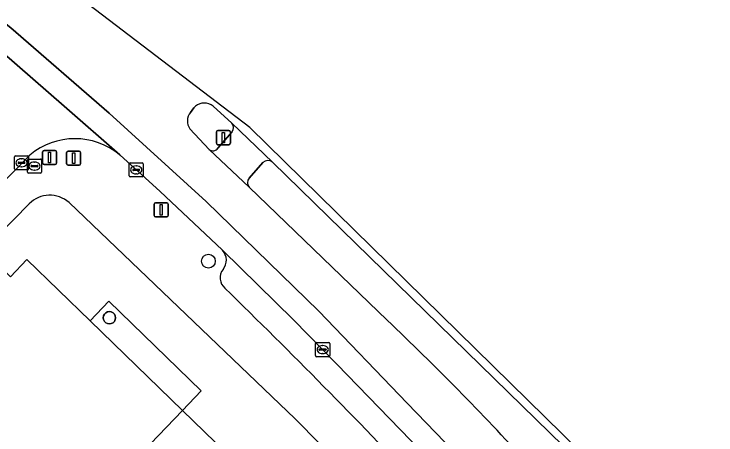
# Model space of a CAD drawing. Extents: x 160349 to 161355, y 381727 to 382854.
# Drawn here: x 161048.99 to 161098.66, y 382726.75 to 382756.52 of the extents above; entities that cross this region are included whole.
import ezdxf

# ---------------------------------------------------------------- set-up
doc = ezdxf.new("R2010")
doc.units = 0
for name, color, linetype in [('IMGEO_Boom', 7, 'Continuous'), ('IMGEO_Brandkraan', 7, 'Continuous'), ('IMGEO_Erf', 7, 'Continuous'), ('IMGEO_Kolk', 7, 'Continuous'), ('IMGEO_Lichtmast', 7, 'Continuous'), ('IMGEO_Pand', 7, 'Continuous'), ('IMGEO_Pand_overbouw', 7, 'Continuous'), ('IMGEO_Parkeervlak_open', 7, 'Continuous'), ('IMGEO_Rijbaan_lokaal_gesloten', 7, 'Continuous'), ('IMGEO_Rijbaan_lokaal_open', 7, 'Continuous'), ('IMGEO_Verkeerseiland_open', 7, 'Continuous'), ('IMGEO_Verkeersregelinstallatiepaal', 7, 'Continuous'), ('IMGEO_Voetpad_open', 7, 'Continuous')]:
    doc.layers.add(name, color=color, linetype=linetype)

msp = doc.modelspace()

# ---------------------------------------------------------------- linework, layer by layer
at = {"layer": 'IMGEO_Boom'}
msp.add_circle((161062.74, 382739.039), 0.489, dxfattribs=at)
at = {"layer": 'IMGEO_Brandkraan'}
for p, q in [((161050.01, 382746.266), (161050.862, 382746.266)), ((161049.935, 382745.34), (161049.935, 382746.192)), ((161050.194, 382745.76), (161050.194, 382745.772)), ((161050.237, 382745.809), (161050.635, 382745.809)), ((161050.423, 382746.046), (161050.448, 382746.046)), ((161050.678, 382745.772), (161050.678, 382745.76)), ((161050.936, 382746.192), (161050.936, 382745.34)), ((161050.862, 382745.266), (161050.01, 382745.266)), ((161050.632, 382745.723), (161050.234, 382745.723)), ((161050.446, 382745.486), (161050.421, 382745.486))]:
    msp.add_line(p, q, dxfattribs=at)
for points in [[(161050.01, 382746.266), (161050.862, 382746.266)], [(161049.935, 382745.34), (161049.935, 382746.192)], [(161050.936, 382746.192), (161050.936, 382745.34)], [(161050.862, 382745.266), (161050.01, 382745.266)]]:
    msp.add_lwpolyline(points, dxfattribs=at)
for centre, radius, start, end in [((161050.012, 382746.19), 0.0765, 91.552, 178.448), ((161050.012, 382746.19), 0.0765, 91.552, 178.448), ((161050.86, 382746.19), 0.0765, 1.552, 88.448), ((161050.86, 382746.19), 0.0765, 1.552, 88.448), ((161050.234, 382745.769), 0.0403, 85.8775, 175.7526), ((161050.231, 382745.759), 0.0366, 178.938, 274.7102), ((161050.635, 382745.766), 0.043, 264.8664, 352.4533), ((161050.639, 382745.771), 0.0386, 1.7309, 96.639), ((161050.012, 382745.342), 0.0765, 181.552, 268.448), ((161050.012, 382745.342), 0.0765, 181.552, 268.448), ((161050.86, 382745.342), 0.0765, 271.552, 358.448), ((161050.86, 382745.342), 0.0765, 271.552, 358.448)]:
    msp.add_arc(centre, radius, start, end, dxfattribs=at)
for centre, major_axis, ratio, start_param, end_param in [((161050.422, 382745.766), (-0.387, 0.002), 0.722429, 4.712389, 7.853982), ((161050.447, 382745.766), (-0.39, 0.002), 0.717154, 1.570796, 4.712389)]:
    msp.add_ellipse(centre, major_axis=major_axis, ratio=ratio, start_param=start_param, end_param=end_param, dxfattribs=at)
at = {"layer": 'IMGEO_Erf'}
msp.add_lwpolyline([(161050.064, 382743.101), (161046.813, 382739.8), (161048.744, 382737.94), (161049.898, 382739.161), (161054.372, 382734.827), (161060.916, 382728.487), (161067.121, 382722.475), (161070.629, 382726.126), (161068.875, 382727.893), (161052.881, 382743.179)], dxfattribs=at)
msp.add_lwpolyline([(161055.872, 382735.462), (161055.995, 382735.4), (161056.092, 382735.303), (161056.154, 382735.18), (161056.176, 382735.044), (161056.154, 382734.908), (161056.092, 382734.785), (161055.995, 382734.688), (161055.872, 382734.626), (161055.736, 382734.604), (161055.6, 382734.626), (161055.477, 382734.688), (161055.38, 382734.785), (161055.318, 382734.908), (161055.296, 382735.044), (161055.318, 382735.18), (161055.38, 382735.303), (161055.477, 382735.4), (161055.6, 382735.462), (161055.736, 382735.484)], close=True, dxfattribs=at)
msp.add_arc((161051.514, 382741.656), 2.047, 48.0816, 135.0905, dxfattribs=at)
at = {"layer": 'IMGEO_Kolk'}
for p, q in [((161049.022, 382745.573), (161049.022, 382746.425)), ((161049.097, 382746.499), (161049.949, 382746.499)), ((161049.51, 382746.279), (161049.535, 382746.279)), ((161050.023, 382746.425), (161050.023, 382745.573)), ((161049.281, 382745.993), (161049.281, 382746.005)), ((161049.719, 382745.956), (161049.321, 382745.956)), ((161049.324, 382746.042), (161049.722, 382746.042)), ((161049.765, 382746.005), (161049.765, 382745.993)), ((161057.133, 382745.071), (161057.133, 382745.923)), ((161057.208, 382745.997), (161058.06, 382745.997)), ((161057.621, 382745.777), (161057.646, 382745.777)), ((161058.134, 382745.923), (161058.134, 382745.071)), ((161049.949, 382745.499), (161049.097, 382745.499)), ((161049.533, 382745.719), (161049.508, 382745.719)), ((161057.392, 382745.491), (161057.392, 382745.503)), ((161057.83, 382745.454), (161057.432, 382745.454)), ((161057.435, 382745.54), (161057.833, 382745.54)), ((161057.876, 382745.503), (161057.876, 382745.491)), ((161058.06, 382744.997), (161057.208, 382744.997)), ((161057.644, 382745.217), (161057.619, 382745.217)), ((161070.329, 382732.362), (161070.329, 382733.214)), ((161070.404, 382733.288), (161071.256, 382733.288)), ((161070.631, 382732.831), (161071.029, 382732.831)), ((161070.817, 382733.068), (161070.842, 382733.068)), ((161071.33, 382733.214), (161071.33, 382732.362)), ((161070.588, 382732.782), (161070.588, 382732.794)), ((161071.026, 382732.745), (161070.628, 382732.745)), ((161070.84, 382732.508), (161070.815, 382732.508)), ((161071.072, 382732.794), (161071.072, 382732.782)), ((161071.256, 382732.288), (161070.404, 382732.288))]:
    msp.add_line(p, q, dxfattribs=at)
for points in [[(161049.022, 382745.573), (161049.022, 382746.425)], [(161049.097, 382746.499), (161049.949, 382746.499)], [(161050.023, 382746.425), (161050.023, 382745.573)], [(161057.133, 382745.071), (161057.133, 382745.923)], [(161057.208, 382745.997), (161058.06, 382745.997)], [(161058.134, 382745.923), (161058.134, 382745.071)], [(161049.949, 382745.499), (161049.097, 382745.499)], [(161058.06, 382744.997), (161057.208, 382744.997)], [(161070.329, 382732.362), (161070.329, 382733.214)], [(161070.404, 382733.288), (161071.256, 382733.288)], [(161071.33, 382733.214), (161071.33, 382732.362)], [(161071.256, 382732.288), (161070.404, 382732.288)]]:
    msp.add_lwpolyline(points, dxfattribs=at)
for centre, radius, start, end in [((161049.099, 382746.423), 0.0765, 91.552, 178.448), ((161049.099, 382746.423), 0.0765, 91.552, 178.448), ((161049.947, 382746.423), 0.0765, 1.552, 88.448), ((161049.947, 382746.423), 0.0765, 1.552, 88.448), ((161049.321, 382746.002), 0.0403, 85.8775, 175.7526), ((161049.318, 382745.992), 0.0366, 178.938, 274.7102), ((161049.722, 382745.999), 0.043, 264.8664, 352.4533), ((161049.726, 382746.004), 0.0386, 1.7309, 96.639), ((161057.21, 382745.921), 0.0765, 91.552, 178.448), ((161057.21, 382745.921), 0.0765, 91.552, 178.448), ((161058.058, 382745.921), 0.0765, 1.552, 88.448), ((161058.058, 382745.921), 0.0765, 1.552, 88.448), ((161049.099, 382745.575), 0.0765, 181.552, 268.448), ((161049.099, 382745.575), 0.0765, 181.552, 268.448), ((161049.947, 382745.575), 0.0765, 271.552, 358.448), ((161049.947, 382745.575), 0.0765, 271.552, 358.448), ((161057.432, 382745.5), 0.0403, 85.8775, 175.7526), ((161057.429, 382745.49), 0.0366, 178.938, 274.7102), ((161057.833, 382745.497), 0.043, 264.8664, 352.4533), ((161057.837, 382745.502), 0.0386, 1.7309, 96.639), ((161057.21, 382745.073), 0.0765, 181.552, 268.448), ((161057.21, 382745.073), 0.0765, 181.552, 268.448), ((161058.058, 382745.073), 0.0765, 271.552, 358.448), ((161058.058, 382745.073), 0.0765, 271.552, 358.448), ((161070.406, 382733.212), 0.0765, 91.552, 178.448), ((161070.406, 382733.212), 0.0765, 91.552, 178.448), ((161070.628, 382732.791), 0.0403, 85.8775, 175.7526), ((161071.033, 382732.793), 0.0386, 1.7309, 96.639), ((161071.254, 382733.212), 0.0765, 1.552, 88.448), ((161071.254, 382733.212), 0.0765, 1.552, 88.448), ((161070.406, 382732.364), 0.0765, 181.552, 268.448), ((161070.406, 382732.364), 0.0765, 181.552, 268.448), ((161070.625, 382732.781), 0.0366, 178.938, 274.7102), ((161071.029, 382732.788), 0.043, 264.8664, 352.4533), ((161071.254, 382732.364), 0.0765, 271.552, 358.448), ((161071.254, 382732.364), 0.0765, 271.552, 358.448)]:
    msp.add_arc(centre, radius, start, end, dxfattribs=at)
for centre, major_axis, ratio, start_param, end_param in [((161049.509, 382745.999), (-0.387, 0.002), 0.722429, 4.712389, 7.853982), ((161049.534, 382745.999), (-0.39, 0.002), 0.717154, 1.570796, 4.712389), ((161057.62, 382745.497), (-0.387, 0.002), 0.722429, 4.712389, 7.853982), ((161057.645, 382745.497), (-0.39, 0.002), 0.717154, 1.570796, 4.712389), ((161070.816, 382732.788), (-0.387, 0.002), 0.722429, 4.712389, 7.853982), ((161070.841, 382732.788), (-0.39, 0.002), 0.717154, 1.570796, 4.712389)]:
    msp.add_ellipse(centre, major_axis=major_axis, ratio=ratio, start_param=start_param, end_param=end_param, dxfattribs=at)
at = {"layer": 'IMGEO_Lichtmast'}
for p, q in [((161052.813, 382746.82), (161053.603, 382746.82)), ((161053.603, 382746.82), (161052.813, 382746.82)), ((161052.713, 382745.92), (161052.713, 382746.72)), ((161052.713, 382746.72), (161052.713, 382745.92)), ((161053.703, 382746.72), (161053.703, 382745.92)), ((161053.703, 382745.92), (161053.703, 382746.72)), ((161053.603, 382745.82), (161052.813, 382745.82)), ((161052.813, 382745.82), (161053.603, 382745.82))]:
    msp.add_line(p, q, dxfattribs=at)
msp.add_lwpolyline([(161053.133, 382746.695), (161053.283, 382746.695), (161053.283, 382745.945), (161053.133, 382745.945), (161053.133, 382746.695)], dxfattribs=at)
for centre, start, end in [((161052.813, 382746.72), 90, 180), ((161052.813, 382746.72), 90, 180), ((161053.603, 382746.72), 0, 90), ((161053.603, 382746.72), 360, 90), ((161052.813, 382745.92), 180, 270), ((161052.813, 382745.92), 180, 270), ((161053.603, 382745.92), 270, 0), ((161053.603, 382745.92), 270, 0)]:
    msp.add_arc(centre, 0.1, start, end, dxfattribs=at)
at = {"layer": 'IMGEO_Pand'}
for points in [[(161029.914, 382693.651), (161030.482, 382694.252), (161032.315, 382696.191), (161030.973, 382697.499), (161055.803, 382723.183), (161060.916, 382728.487), (161054.372, 382734.827), (161049.898, 382739.161), (161048.744, 382737.94), (161046.813, 382739.8), (161042.849, 382735.757), (161047.885, 382730.864), (161022.837, 382704.988), (161017.933, 382709.791), (161016.186, 382707.964), (161021.141, 382703.229), (161011.019, 382692.737)], [(161067.121, 382722.475), (161060.916, 382728.487), (161055.803, 382723.183)]]:
    msp.add_lwpolyline(points, dxfattribs=at)
msp.add_lwpolyline([(161055.736, 382734.604), (161055.872, 382734.626), (161055.995, 382734.688), (161056.092, 382734.785), (161056.154, 382734.908), (161056.176, 382735.044), (161056.154, 382735.18), (161056.092, 382735.303), (161055.995, 382735.4), (161055.872, 382735.462), (161055.736, 382735.484), (161055.6, 382735.462), (161055.477, 382735.4), (161055.38, 382735.303), (161055.318, 382735.18), (161055.296, 382735.044), (161055.318, 382734.908), (161055.38, 382734.785), (161055.477, 382734.688), (161055.6, 382734.626)], close=True, dxfattribs=at)
at = {"layer": 'IMGEO_Pand_overbouw'}
msp.add_lwpolyline([(161062.237, 382729.88), (161055.688, 382736.213), (161054.372, 382734.827), (161060.916, 382728.487)], close=True, dxfattribs=at)
at = {"layer": 'IMGEO_Parkeervlak_open'}
msp.add_lwpolyline([(161080.033, 382723.306), (161071.831, 382731.765), (161068.775, 382734.896), (161063.735, 382739.812)], dxfattribs=at)
for centre, radius, start, end in [((161062.984, 382739.107), 1.03, 320.9881, 43.1601), ((161064.527, 382737.86), 0.955, 141.1271, 229.9527), ((160713.678, 382377.845), 501.747, 43.48296, 45.73074)]:
    msp.add_arc(centre, radius, start, end, dxfattribs=at)
at = {"layer": 'IMGEO_Rijbaan_lokaal_gesloten'}
for points in [[(161114.783, 382697.881), (161123.098, 382687.421), (161124.111, 382688.246), (161112.373, 382702.72), (161065.685, 382748.492), (161009.567, 382791.248), (160980.002, 382813.773), (160974.423, 382818.724), (160950.316, 382840.118)], [(160952.24, 382831.517), (160946.642, 382835.74), (160942.11, 382830.597), (160972.386, 382809.944), (160988.091, 382799.594), (160994.037, 382795.544), (160996.318, 382794.223), (161009.1, 382785.272), (161018.899, 382778.405), (161026.379, 382773.149), (161034.238, 382767.182), (161040.629, 382762.02), (161048.771, 382755.532), (161055.73, 382749.517), (161062.595, 382743.266), (161070.548, 382735.499), (161076.797, 382729.01), (161084.845, 382720.676), (161095.638, 382708.978), (161106.29, 382697.045), (161117.925, 382683.211), (161122.396, 382686.849), (161112.177, 382699.67)], [(161106.29, 382697.045), (161095.638, 382708.978), (161084.845, 382720.676), (161076.797, 382729.01), (161070.548, 382735.499), (161062.595, 382743.266), (161055.73, 382749.517), (161048.771, 382755.532), (161040.629, 382762.02), (161034.238, 382767.182), (161026.379, 382773.149), (161018.899, 382778.405), (161009.1, 382785.272), (160996.318, 382794.223), (160994.037, 382795.544), (160988.091, 382799.594)], [(160987.465, 382798.714), (160986.4, 382797.187), (161003.118, 382787.5), (161006.444, 382785.231), (161018.387, 382776.929), (161023.089, 382773.623), (161025.911, 382771.545), (161026.061, 382771.427), (161037.377, 382762.566), (161041.732, 382759.178), (161044.739, 382756.755), (161045.861, 382755.807), (161052.527, 382750), (161056.481, 382746.555), (161056.76, 382746.305), (161059.314, 382743.983), (161063.735, 382739.812), (161068.775, 382734.896), (161071.831, 382731.765), (161080.033, 382723.306)], [(161061.474, 382749.566), (161061.7, 382749.879), (161061.826, 382750)], [(161063.079, 382750), (161064.405, 382748.803), (161067.274, 382746.033), (161092.772, 382721.17), (161100.001, 382714.234)], [(161075.394, 382734.872), (161065.623, 382744.266), (161062.79, 382746.943), (161061.436, 382748.397)]]:
    msp.add_lwpolyline(points, dxfattribs=at)
for centre, radius, start, end in [((161062.453, 382749.209), 1.009, 51.6278, 128.3722), ((161062.2, 382748.957), 0.947, 140.0088, 216.2675), ((160934.958, 382586.995), 203.936, 42.52054, 46.47843)]:
    msp.add_arc(centre, radius, start, end, dxfattribs=at)
at = {"layer": 'IMGEO_Rijbaan_lokaal_open'}
for points in [[(161056.481, 382746.555), (161052.527, 382750), (161045.861, 382755.807)], [(161046.061, 382750), (161045.907, 382749.797), (161045.596, 382749.475), (161041.353, 382745.083), (161045.082, 382741.444), (161050.099, 382746.545)]]:
    msp.add_lwpolyline(points, dxfattribs=at)
msp.add_arc((161053.296, 382742.711), 4.992, 50.3573, 129.8223, dxfattribs=at)
at = {"layer": 'IMGEO_Verkeerseiland_open'}
for points in [[(161061.826, 382750), (161061.7, 382749.879), (161061.474, 382749.566)], [(161064.405, 382748.803), (161063.079, 382750)], [(161061.436, 382748.397), (161062.79, 382746.943)], [(161063.421, 382747.022), (161064.398, 382748.172)], [(161066.592, 382746.031), (161065.625, 382744.916)], [(161100.001, 382714.234), (161092.772, 382721.17), (161067.274, 382746.033)], [(161065.623, 382744.266), (161075.394, 382734.872)]]:
    msp.add_lwpolyline(points, dxfattribs=at)
for centre, radius, start, end in [((161062.453, 382749.209), 1.009, 51.6278, 128.3722), ((161062.2, 382748.957), 0.947, 140.0088, 216.2675), ((161064.049, 382748.491), 0.473, 317.5568, 41.1721), ((161063.066, 382747.295), 0.448, 231.8822, 322.3902), ((161066.934, 382745.629), 0.528, 49.9056, 130.4305), ((161065.984, 382744.59), 0.485, 137.749, 221.8984), ((160934.958, 382586.995), 203.936, 42.52054, 46.47843)]:
    msp.add_arc(centre, radius, start, end, dxfattribs=at)
at = {"layer": 'IMGEO_Verkeersregelinstallatiepaal'}
for p, q in [((161063.405, 382748.277), (161064.195, 382748.277)), ((161064.195, 382748.277), (161063.405, 382748.277)), ((161063.305, 382747.377), (161063.305, 382748.177)), ((161063.305, 382748.177), (161063.305, 382747.377)), ((161064.295, 382748.177), (161064.295, 382747.377)), ((161064.295, 382747.377), (161064.295, 382748.177)), ((161064.195, 382747.277), (161063.405, 382747.277)), ((161063.405, 382747.277), (161064.195, 382747.277)), ((161051.01, 382745.971), (161051.01, 382746.771)), ((161051.01, 382746.771), (161051.01, 382745.971)), ((161051.11, 382746.871), (161051.9, 382746.871)), ((161051.9, 382746.871), (161051.11, 382746.871)), ((161052, 382746.771), (161052, 382745.971)), ((161052, 382745.971), (161052, 382746.771)), ((161051.9, 382745.871), (161051.11, 382745.871)), ((161051.11, 382745.871), (161051.9, 382745.871)), ((161058.9, 382742.273), (161058.9, 382743.073)), ((161058.9, 382743.073), (161058.9, 382742.273)), ((161059, 382743.173), (161059.79, 382743.173)), ((161059.79, 382743.173), (161059, 382743.173)), ((161059.89, 382743.073), (161059.89, 382742.273)), ((161059.89, 382742.273), (161059.89, 382743.073)), ((161059.79, 382742.173), (161059, 382742.173)), ((161059, 382742.173), (161059.79, 382742.173))]:
    msp.add_line(p, q, dxfattribs=at)
for points in [[(161063.725, 382748.152), (161063.875, 382748.152), (161063.875, 382747.402), (161063.725, 382747.402), (161063.725, 382748.152)], [(161051.43, 382746.746), (161051.58, 382746.746), (161051.58, 382745.996), (161051.43, 382745.996), (161051.43, 382746.746)], [(161059.32, 382743.048), (161059.47, 382743.048), (161059.47, 382742.298), (161059.32, 382742.298), (161059.32, 382743.048)]]:
    msp.add_lwpolyline(points, dxfattribs=at)
for centre, start, end in [((161063.405, 382748.177), 90, 180), ((161063.405, 382748.177), 90, 180), ((161064.195, 382748.177), 0, 90), ((161064.195, 382748.177), 360, 90), ((161063.405, 382747.377), 180, 270), ((161063.405, 382747.377), 180, 270), ((161064.195, 382747.377), 270, 0), ((161064.195, 382747.377), 270, 0), ((161051.11, 382746.771), 90, 180), ((161051.11, 382746.771), 90, 180), ((161051.9, 382746.771), 0, 90), ((161051.9, 382746.771), 360, 90), ((161051.11, 382745.971), 180, 270), ((161051.11, 382745.971), 180, 270), ((161051.9, 382745.971), 270, 0), ((161051.9, 382745.971), 270, 0), ((161059, 382743.073), 90, 180), ((161059, 382743.073), 90, 180), ((161059.79, 382743.073), 0, 90), ((161059.79, 382743.073), 360, 90), ((161059, 382742.273), 180, 270), ((161059, 382742.273), 180, 270), ((161059.79, 382742.273), 270, 0), ((161059.79, 382742.273), 270, 0)]:
    msp.add_arc(centre, 0.1, start, end, dxfattribs=at)
at = {"layer": 'IMGEO_Voetpad_open'}
for points in [[(161067.274, 382746.033), (161064.405, 382748.803)], [(161064.398, 382748.172), (161063.421, 382747.022)], [(161062.79, 382746.943), (161065.623, 382744.266)], [(161050.099, 382746.545), (161045.082, 382741.444), (161045.364, 382741.148), (161045.648, 382740.918), (161046.813, 382739.8), (161050.064, 382743.101)], [(161063.735, 382739.812), (161059.314, 382743.983), (161056.76, 382746.305), (161056.481, 382746.555)], [(161065.625, 382744.916), (161066.592, 382746.031)], [(161052.881, 382743.179), (161068.875, 382727.893), (161070.629, 382726.126), (161083.527, 382712.758), (161097.715, 382697.134), (161111.207, 382680.777), (161119.081, 382671.473), (161121.797, 382668.264)]]:
    msp.add_lwpolyline(points, dxfattribs=at)
for centre, radius, start, end in [((161064.049, 382748.491), 0.473, 317.5568, 41.1721), ((161053.296, 382742.711), 4.992, 50.3573, 129.8223), ((161063.066, 382747.295), 0.448, 231.8822, 322.3902), ((161066.934, 382745.629), 0.528, 49.9056, 130.4305), ((161065.984, 382744.59), 0.485, 137.749, 221.8984), ((161051.514, 382741.656), 2.047, 48.0816, 135.0905), ((161062.984, 382739.107), 1.03, 320.9881, 43.1601), ((161064.527, 382737.86), 0.955, 141.1271, 229.9527), ((160713.678, 382377.845), 501.747, 43.48296, 45.73074)]:
    msp.add_arc(centre, radius, start, end, dxfattribs=at)

doc.saveas('drawing.dxf')
